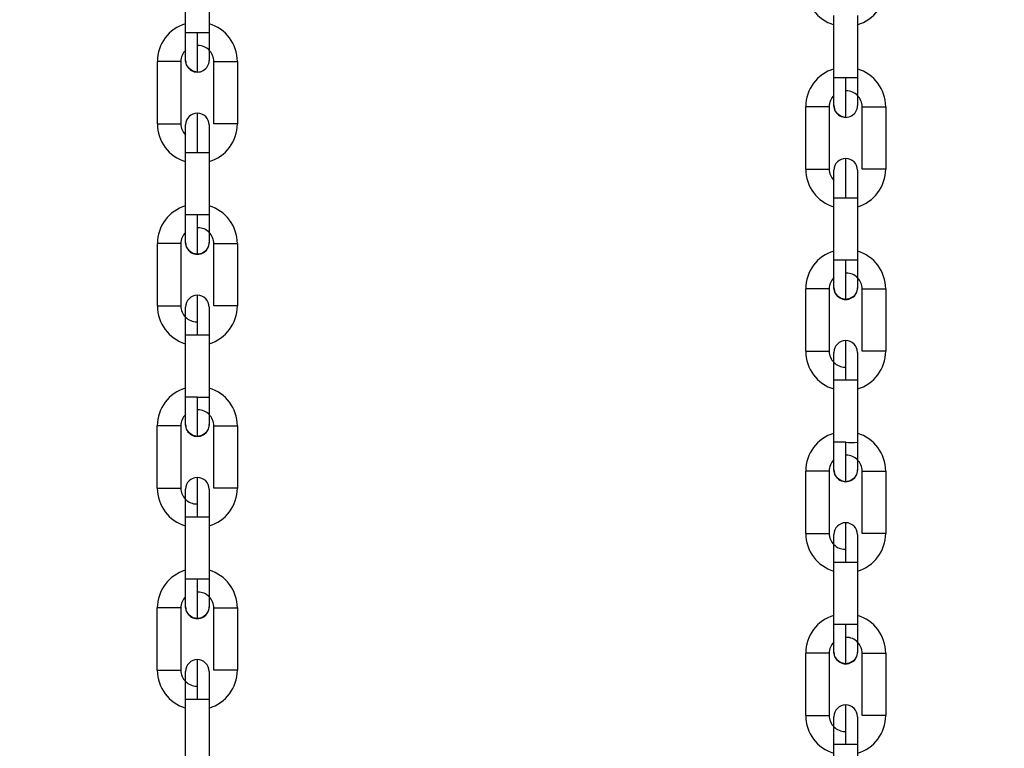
# Model space of a CAD drawing. Header units: inches. Extents: x 170 to 288, y 234 to 248.
# Tile 310 of 480: x 235.339 to 235.558, y 241.553 to 241.716. Entities that reach past the tile are written whole.
import ezdxf

# ---------------------------------------------------------------- set-up
doc = ezdxf.new("R2010")
doc.units = ezdxf.units.IN
doc.header["$LTSCALE"] = 0.25
doc.header["$MEASUREMENT"] = 0
doc.layers.add('ANNOTATIONS', color=1, linetype='Continuous')
doc.layers.add('STANDARD Z GUIDE MOTOR LH', color=7, linetype='Continuous')
doc.styles.add('ARIAL', font='arial.ttf', dxfattribs={"height": 0.09375})
doc.dimstyles.new('STANDARD$0', dxfattribs={"dimtxt": 0.09375, "dimasz": 0.09375, "dimexe": 0.03125, "dimexo": 0.046875, "dimgap": 0.09, "dimtad": 0, "dimtih": 1, "dimtoh": 1, "dimdec": 4, "dimzin": 0, "dimdsep": 46, "dimtxsty": 'ARIAL', "dimcen": 0.09, "dimadec": 0, "dimazin": 0, "dimtfac": 1, "dimtdec": 4, "dimtofl": 0, "dimtmove": 0, "dimatfit": 1, "dimfxl": 1, "dimtolj": 1, "dimtzin": 0, "dimarcsym": 0})

# ---------------------------------------------------------------- blocks, each defined once
blk = doc.blocks.new('*D42')
at = {"layer": 'ANNOTATIONS', "color": 0, "lineweight": -2, "transparency": 16777216}
for p, q in [((234.7269041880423, 244.1437778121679), (236.4418407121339, 244.1437778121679)), ((236.4105907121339, 244.0500278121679), (236.4105907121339, 242.2801168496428)), ((236.4105907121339, 240.2331944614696), (236.4105907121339, 242.0031054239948)), ((235.1331541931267, 240.1394444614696), (236.4418407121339, 240.1394444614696))]:
    blk.add_line(p, q, dxfattribs=at)
at = {"layer": 'ANNOTATIONS', "color": 0, "transparency": 16777216}
for points in [[(236.3949657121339, 244.0500278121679), (236.4262157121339, 244.0500278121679), (236.4105907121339, 244.1437778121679)], [(236.3949657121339, 240.2331944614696), (236.4262157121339, 240.2331944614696), (236.4105907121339, 240.1394444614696)]]:
    blk.add_solid(points, dxfattribs=at)
at = {"layer": 'defpoints', "color": 0, "transparency": 16777216}
for p in [(234.6800291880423, 244.1437778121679), (236.4105907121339, 244.1437778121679), (235.0862791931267, 240.1394444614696)]:
    blk.add_point(p, dxfattribs=at)
at = {"layer": 'ANNOTATIONS', "color": 0, "transparency": 16777216, "insert": (236.4105907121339, 242.1416111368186), "char_height": 0.09375, "attachment_point": 5, "style": 'ARIAL'}
blk.add_mtext('\\A1;OPENING HEIGHT', dxfattribs=at)

msp = doc.modelspace()

# ---------------------------------------------------------------- linework, layer by layer
at = {"layer": 'STANDARD Z GUIDE MOTOR LH'}
for p, q in [((235.375776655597, 241.7127843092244), (235.3757769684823, 241.7266950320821)), ((235.3810262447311, 241.7266950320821), (235.3810260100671, 241.7127843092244)), ((235.520368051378, 241.7026773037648), (235.5203683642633, 241.7165880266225)), ((235.5256176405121, 241.7165880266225), (235.5256174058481, 241.7026773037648)), ((235.3810260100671, 241.7127843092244), (235.375776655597, 241.7127843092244)), ((235.369477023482, 241.6924536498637), (235.3694773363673, 241.7063643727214)), ((235.3747266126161, 241.7063643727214), (235.3694773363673, 241.7063643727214)), ((235.3747266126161, 241.7063643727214), (235.3747263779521, 241.6924534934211)), ((235.3820754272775, 241.6924534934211), (235.3820757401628, 241.7063642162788)), ((235.3873250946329, 241.7063640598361), (235.3873247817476, 241.6924533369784)), ((235.5256174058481, 241.7026773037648), (235.520368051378, 241.7026773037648)), ((235.514068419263, 241.6823466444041), (235.5140687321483, 241.6962573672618)), ((235.5193180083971, 241.6962573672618), (235.5140687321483, 241.6962573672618)), ((235.5193180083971, 241.6962573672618), (235.5193177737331, 241.6823464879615)), ((235.5266668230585, 241.6823464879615), (235.5266671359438, 241.6962572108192)), ((235.5319164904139, 241.6962570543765), (235.5319161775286, 241.6823463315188)), ((235.3757757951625, 241.6721229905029), (235.3757761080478, 241.6860337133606)), ((235.3757761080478, 241.6860337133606), (235.3794051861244, 241.6860337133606)), ((235.3810254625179, 241.686033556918), (235.3810251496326, 241.6721228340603)), ((235.5203671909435, 241.6620159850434), (235.5203675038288, 241.6759267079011)), ((235.5203675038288, 241.6759267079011), (235.5239965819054, 241.6759267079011)), ((235.5256168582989, 241.6759265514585), (235.5256165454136, 241.6620158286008)), ((235.3784005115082, 241.6721229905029), (235.3757757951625, 241.6721229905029)), ((235.3694761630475, 241.6517923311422), (235.3694764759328, 241.6657030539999)), ((235.3747258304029, 241.6657028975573), (235.3747255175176, 241.6517921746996)), ((235.3820746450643, 241.651792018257), (235.3820748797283, 241.6657027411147)), ((235.3873242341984, 241.665702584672), (235.3873239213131, 241.6517918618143)), ((235.5229919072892, 241.6620159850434), (235.5203671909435, 241.6620159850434)), ((235.5140675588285, 241.6416853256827), (235.5140678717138, 241.6555960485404)), ((235.5193172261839, 241.6555958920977), (235.5193169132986, 241.64168516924)), ((235.5266660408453, 241.6416850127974), (235.5266662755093, 241.6555957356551)), ((235.5319156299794, 241.6555955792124), (235.5319153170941, 241.6416848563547)), ((235.3757750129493, 241.6314615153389), (235.3757752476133, 241.6453722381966)), ((235.3757752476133, 241.6453722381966), (235.3810246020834, 241.6453722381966)), ((235.3810246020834, 241.6453722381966), (235.3810243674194, 241.6314613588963)), ((235.5203664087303, 241.6213545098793), (235.5203666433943, 241.635265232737)), ((235.5203666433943, 241.635265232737), (235.5256159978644, 241.635265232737)), ((235.5256159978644, 241.635265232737), (235.5256157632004, 241.6213543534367)), ((235.3783996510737, 241.6314615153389), (235.3757750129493, 241.6314615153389)), ((235.3694753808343, 241.6111308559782), (235.3694756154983, 241.6250415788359)), ((235.3747249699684, 241.6250415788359), (235.3694756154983, 241.6250415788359)), ((235.3747249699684, 241.6250415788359), (235.3747247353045, 241.6111306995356)), ((235.3820737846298, 241.6111305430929), (235.3820740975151, 241.6250414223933)), ((235.3873233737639, 241.6250412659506), (235.3873231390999, 241.6111305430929)), ((235.5229910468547, 241.6213545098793), (235.5203664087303, 241.6213545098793)), ((235.5140667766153, 241.6010238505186), (235.5140670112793, 241.6149345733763)), ((235.5193163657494, 241.6149345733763), (235.5140670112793, 241.6149345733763)), ((235.5193163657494, 241.6149345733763), (235.5193161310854, 241.601023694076)), ((235.5266651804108, 241.6010235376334), (235.5266654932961, 241.6149344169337)), ((235.5319147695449, 241.6149342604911), (235.5319145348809, 241.6010235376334)), ((235.3873231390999, 241.6111305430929), (235.3820737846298, 241.6111305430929)), ((235.3757741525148, 241.5908000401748), (235.3757744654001, 241.6047109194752)), ((235.3757744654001, 241.6047109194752), (235.3783991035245, 241.6047109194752)), ((235.3810238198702, 241.6047107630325), (235.3810235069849, 241.5908000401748)), ((235.5319145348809, 241.6010235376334), (235.5266651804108, 241.6010235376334)), ((235.5203655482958, 241.5806930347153), (235.5203658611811, 241.5946039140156)), ((235.5203658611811, 241.5946039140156), (235.5229904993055, 241.5946039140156)), ((235.5256152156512, 241.594603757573), (235.5256149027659, 241.5806930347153)), ((235.3694745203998, 241.5704693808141), (235.3694748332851, 241.5843802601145)), ((235.3747241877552, 241.5843801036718), (235.3747238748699, 241.5704693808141)), ((235.3820729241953, 241.5704692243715), (235.3820732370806, 241.5843799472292)), ((235.3873225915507, 241.5843797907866), (235.3873222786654, 241.5704690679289)), ((235.5140659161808, 241.5603623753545), (235.5140662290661, 241.5742732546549)), ((235.5193155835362, 241.5742730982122), (235.5193152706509, 241.5603623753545)), ((235.5266643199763, 241.5603622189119), (235.5266646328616, 241.5742729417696)), ((235.5319139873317, 241.574272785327), (235.5319136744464, 241.5603620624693)), ((235.3694745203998, 241.5704693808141), (235.3747238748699, 241.5704693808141)), ((235.3757732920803, 241.5501387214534), (235.3757736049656, 241.5640494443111)), ((235.3757736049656, 241.5640494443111), (235.380823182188, 241.5640494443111)), ((235.3810229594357, 241.5640492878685), (235.3810226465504, 241.5501385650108)), ((235.5140659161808, 241.5603623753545), (235.5193152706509, 241.5603623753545)), ((235.5203646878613, 241.5400317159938), (235.5203650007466, 241.5539424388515)), ((235.5203650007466, 241.5539424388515), (235.525414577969, 241.5539424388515)), ((235.5256143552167, 241.5539422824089), (235.5256140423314, 241.5400315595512))]:
    msp.add_line(p, q, dxfattribs=at)
at = {"layer": 'STANDARD Z GUIDE MOTOR LH', "flags": 128}
for points in [[(235.3757764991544, 241.7066162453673), (235.3757764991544, 241.7070858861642), (235.3757765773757, 241.7076558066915), (235.3757765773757, 241.7104239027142), (235.375776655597, 241.7115811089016), (235.375776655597, 241.7127843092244)], [(235.3784011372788, 241.7039916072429), (235.3784011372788, 241.7054734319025), (235.3784012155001, 241.7065669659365), (235.3784012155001, 241.7094195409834), (235.3784012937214, 241.7110689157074), (235.3784012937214, 241.7127843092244)], [(235.3810260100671, 241.7127843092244), (235.3810259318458, 241.711580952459), (235.3810259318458, 241.7084228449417), (235.3810258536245, 241.7076556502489), (235.3810258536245, 241.7066160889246)], [(235.3784011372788, 241.7039916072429), (235.3773966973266, 241.7041913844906), (235.3765452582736, 241.7047603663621), (235.3759762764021, 241.7056118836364), (235.3757764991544, 241.7066162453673)], [(235.3820757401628, 241.7063642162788), (235.3857048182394, 241.7063642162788), (235.3865563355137, 241.7063640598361), (235.3873250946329, 241.7063640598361)], [(235.5203678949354, 241.6965092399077), (235.5203678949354, 241.6969788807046), (235.5203679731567, 241.6975488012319), (235.5203679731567, 241.7003168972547), (235.520368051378, 241.7014741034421), (235.520368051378, 241.7026773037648)], [(235.5229925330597, 241.6938846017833), (235.5229925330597, 241.6953664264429), (235.5229926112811, 241.696459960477), (235.5229926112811, 241.6993125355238), (235.5229926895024, 241.7009619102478), (235.5229926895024, 241.7026773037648)], [(235.5256174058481, 241.7026773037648), (235.5256173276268, 241.7014739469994), (235.5256173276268, 241.6983158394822), (235.5256172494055, 241.6975486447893), (235.5256172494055, 241.6965090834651)], [(235.5229925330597, 241.6938846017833), (235.5219880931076, 241.694084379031), (235.5211366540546, 241.6946533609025), (235.5205676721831, 241.6955048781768), (235.5203678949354, 241.6965092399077)], [(235.5266671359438, 241.6962572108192), (235.5302962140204, 241.6962572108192), (235.5311477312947, 241.6962570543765), (235.5319164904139, 241.6962570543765)], [(235.3784007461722, 241.6860337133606), (235.3784008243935, 241.6877491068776), (235.3784008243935, 241.6893984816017), (235.3784009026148, 241.6909186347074), (235.3784009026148, 241.6941569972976), (235.3784009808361, 241.6946573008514), (235.3784009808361, 241.6948262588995)], [(235.369477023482, 241.6924536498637), (235.3745266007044, 241.6924536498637), (235.3747263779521, 241.6924534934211)], [(235.3757761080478, 241.6860337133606), (235.3757761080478, 241.6872370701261), (235.3757761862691, 241.6883941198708), (235.3757761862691, 241.6920830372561)], [(235.3757761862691, 241.6920830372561), (235.3757762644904, 241.6922016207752)], [(235.3810255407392, 241.6922014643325), (235.3810255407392, 241.6894601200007)], [(235.3873247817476, 241.6924533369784), (235.3847001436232, 241.6924533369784), (235.383695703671, 241.6924534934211), (235.3820754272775, 241.6924534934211)], [(235.3810255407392, 241.6894602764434), (235.3810254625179, 241.6883939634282)], [(235.3810254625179, 241.6883938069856), (235.3810254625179, 241.6860334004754)], [(235.3794051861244, 241.6860337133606), (235.3802567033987, 241.686033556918), (235.3810254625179, 241.686033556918)], [(235.5229921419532, 241.6759267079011), (235.5229922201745, 241.677642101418), (235.5229922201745, 241.6792914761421), (235.5229922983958, 241.6808116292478), (235.5229922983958, 241.684049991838), (235.5229923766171, 241.6845502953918), (235.5229923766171, 241.6847192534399)], [(235.514068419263, 241.6823466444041), (235.5191179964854, 241.6823466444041), (235.5193177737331, 241.6823464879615)], [(235.5203675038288, 241.6759267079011), (235.5203675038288, 241.6771300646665), (235.5203675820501, 241.6782871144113), (235.5203675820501, 241.6819760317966)], [(235.5203675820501, 241.6819760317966), (235.5203676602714, 241.6820946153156)], [(235.5256169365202, 241.6820944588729), (235.5256169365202, 241.6793532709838), (235.5256168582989, 241.6782869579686)], [(235.5319161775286, 241.6823463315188), (235.5292915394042, 241.6823463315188), (235.528287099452, 241.6823464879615), (235.5266668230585, 241.6823464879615)], [(235.5256168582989, 241.678286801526), (235.5256168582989, 241.6759263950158)], [(235.5239965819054, 241.6759267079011), (235.5248480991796, 241.6759265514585), (235.5256168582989, 241.6759265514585)], [(235.3757757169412, 241.6659549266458), (235.3757757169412, 241.668696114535), (235.3757757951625, 241.6697625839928), (235.3757757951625, 241.6721229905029)], [(235.3784002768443, 241.6633301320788), (235.3784002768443, 241.663499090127), (235.3784003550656, 241.6639995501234), (235.3784003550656, 241.6672379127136), (235.3784004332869, 241.6687580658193), (235.3784004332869, 241.670407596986), (235.3784005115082, 241.6721229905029)], [(235.3810251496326, 241.6721228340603), (235.3794048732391, 241.6721228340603), (235.3784005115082, 241.6721229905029)], [(235.3810251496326, 241.6721228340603), (235.3810251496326, 241.6697624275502), (235.3810250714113, 241.668696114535), (235.3810250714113, 241.6659547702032)], [(235.3747258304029, 241.6657028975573), (235.3739570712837, 241.6657028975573), (235.3731055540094, 241.6657030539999), (235.3694764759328, 241.6657030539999)], [(235.3784002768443, 241.6633301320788), (235.3773959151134, 241.6635299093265), (235.3765443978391, 241.664098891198), (235.3759754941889, 241.6649504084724), (235.3757757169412, 241.6659549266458)], [(235.3810250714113, 241.6659547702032), (235.3808252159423, 241.6649504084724), (235.3802562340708, 241.664098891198), (235.3794047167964, 241.6635299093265), (235.3784002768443, 241.6633301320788)], [(235.3820748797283, 241.6657027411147), (235.3871244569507, 241.6657027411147), (235.3873242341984, 241.665702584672)], [(235.5203671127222, 241.6558479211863), (235.5203671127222, 241.6585891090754), (235.5203671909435, 241.6596555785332), (235.5203671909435, 241.6620159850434)], [(235.5229916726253, 241.6532231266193), (235.5229916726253, 241.6533920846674), (235.5229917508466, 241.6538925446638), (235.5229917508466, 241.657130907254), (235.5229918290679, 241.6586510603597), (235.5229918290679, 241.6603005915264), (235.5229919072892, 241.6620159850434)], [(235.5256165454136, 241.6620158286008), (235.5239962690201, 241.6620158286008), (235.5229919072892, 241.6620159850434)], [(235.5256165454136, 241.6620158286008), (235.5256165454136, 241.6596554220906), (235.5256164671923, 241.6585891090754), (235.5256164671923, 241.6558477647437)], [(235.378399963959, 241.6453722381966), (235.378399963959, 241.6470876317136), (235.3784000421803, 241.6487370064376), (235.3784000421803, 241.6515895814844), (235.3784001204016, 241.6526829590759), (235.3784001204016, 241.6541647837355)], [(235.5193172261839, 241.6555958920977), (235.5185484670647, 241.6555958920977), (235.5176969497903, 241.6555960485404), (235.5140678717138, 241.6555960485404)], [(235.5229916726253, 241.6532231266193), (235.5219873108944, 241.653422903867), (235.5211357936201, 241.6539918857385), (235.5205668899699, 241.6548434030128), (235.5203671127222, 241.6558479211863)], [(235.5256164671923, 241.6558477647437), (235.5254166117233, 241.6548434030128), (235.5248476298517, 241.6539918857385), (235.5239961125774, 241.653422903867), (235.5229916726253, 241.6532231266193)], [(235.5266662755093, 241.6555957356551), (235.5317158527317, 241.6555957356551), (235.5319156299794, 241.6555955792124)], [(235.3694761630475, 241.6517923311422), (235.371096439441, 241.6517923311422), (235.3721008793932, 241.6517921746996), (235.3747255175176, 241.6517921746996)], [(235.3757753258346, 241.6497337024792), (235.3757754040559, 241.6505007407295), (235.3757754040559, 241.6515401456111)], [(235.3757753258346, 241.6465754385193), (235.3757753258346, 241.6497335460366)], [(235.3810246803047, 241.6505005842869), (235.3810246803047, 241.6477324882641), (235.3810246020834, 241.6465754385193), (235.3810246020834, 241.6453722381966)], [(235.381024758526, 241.6510705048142), (235.3810246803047, 241.6505005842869)], [(235.381024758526, 241.6515399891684), (235.381024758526, 241.6510705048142)], [(235.3873239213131, 241.6517918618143), (235.3871241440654, 241.6517918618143), (235.3865552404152, 241.651792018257), (235.3820746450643, 241.651792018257)], [(235.3757752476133, 241.6453722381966), (235.3757753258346, 241.646575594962)], [(235.52299135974, 241.635265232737), (235.52299135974, 241.636980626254), (235.5229914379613, 241.638630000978), (235.5229914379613, 241.6414825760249), (235.5229915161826, 241.6425759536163), (235.5229915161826, 241.6440577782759)], [(235.5140675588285, 241.6416853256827), (235.515687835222, 241.6416853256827), (235.5166922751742, 241.64168516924), (235.5193169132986, 241.64168516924)], [(235.5203667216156, 241.6396266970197), (235.5203667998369, 241.6403937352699), (235.5203667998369, 241.6414331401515)], [(235.525616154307, 241.6409634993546), (235.5256160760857, 241.6403935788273)], [(235.525616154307, 241.6414329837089), (235.525616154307, 241.6409634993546)], [(235.5319153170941, 241.6416848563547), (235.5317155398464, 241.6416848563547), (235.5311466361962, 241.6416850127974), (235.5266660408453, 241.6416850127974)], [(235.5203667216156, 241.6364684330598), (235.5203667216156, 241.6396265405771)], [(235.5256160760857, 241.6403935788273), (235.5256160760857, 241.6376253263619)], [(235.5203666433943, 241.635265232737), (235.5203667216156, 241.6364685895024)], [(235.5256160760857, 241.6376254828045), (235.5256159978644, 241.6364684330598), (235.5256159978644, 241.635265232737)], [(235.3757748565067, 241.6252934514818), (235.3757748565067, 241.626333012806), (235.375774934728, 241.6271000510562), (235.375774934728, 241.6302581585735), (235.3757750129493, 241.6314615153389)], [(235.3783994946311, 241.6226686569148), (235.3783994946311, 241.6252441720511), (235.3783995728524, 241.6265765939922), (235.3783995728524, 241.6280967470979), (235.3783996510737, 241.6297461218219), (235.3783996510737, 241.6314615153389)], [(235.3810243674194, 241.6314613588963), (235.3810242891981, 241.6302581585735), (235.3810242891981, 241.6280346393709), (235.3810242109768, 241.6270998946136), (235.3810242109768, 241.6252932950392)], [(235.3783994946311, 241.6226686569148), (235.3773950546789, 241.6228685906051), (235.3765435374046, 241.6234375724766), (235.3759746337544, 241.624289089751), (235.3757748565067, 241.6252934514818)], [(235.3810242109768, 241.6252932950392), (235.3808243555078, 241.6242889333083), (235.3802554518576, 241.623437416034), (235.3794039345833, 241.6228684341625), (235.3783994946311, 241.6226686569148)], [(235.3820740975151, 241.6250414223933), (235.3836942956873, 241.6250414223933), (235.3846987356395, 241.6250412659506), (235.3873233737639, 241.6250412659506)], [(235.5203662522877, 241.6151864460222), (235.5203662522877, 241.6162260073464), (235.520366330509, 241.6169930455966), (235.520366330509, 241.620151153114), (235.5203664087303, 241.6213545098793)], [(235.5229908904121, 241.6125616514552), (235.5229908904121, 241.6151371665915), (235.5229909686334, 241.6164695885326), (235.5229909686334, 241.6179897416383), (235.5229910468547, 241.6196391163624), (235.5229910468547, 241.6213545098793)], [(235.5256157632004, 241.6213543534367), (235.5256156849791, 241.620151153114), (235.5256156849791, 241.6179276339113), (235.5256156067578, 241.616992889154), (235.5256156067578, 241.6151862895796)], [(235.5229908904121, 241.6125616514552), (235.5219864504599, 241.6127615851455), (235.5211349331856, 241.613330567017), (235.5205660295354, 241.6141820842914), (235.5203662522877, 241.6151864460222)], [(235.5256156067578, 241.6151862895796), (235.5254157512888, 241.6141819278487), (235.5248468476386, 241.6133304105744), (235.5239953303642, 241.6127614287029), (235.5229908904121, 241.6125616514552)], [(235.5266654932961, 241.6149344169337), (235.5282856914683, 241.6149344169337), (235.5292901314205, 241.6149342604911), (235.5319147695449, 241.6149342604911)], [(235.3783991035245, 241.6047109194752), (235.3783991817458, 241.6064261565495), (235.3783991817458, 241.609595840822), (235.3783992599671, 241.6109281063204), (235.3783992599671, 241.6135033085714)], [(235.3694753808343, 241.6111308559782), (235.3739559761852, 241.6111308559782), (235.3745248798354, 241.6111306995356), (235.3747247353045, 241.6111306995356)], [(235.3757745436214, 241.6081374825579), (235.3757745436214, 241.6108788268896)], [(235.3810238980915, 241.610878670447), (235.3810238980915, 241.6090720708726), (235.3810238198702, 241.6081373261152), (235.3810238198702, 241.6047106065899)], [(235.3757744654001, 241.6047109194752), (235.3757744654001, 241.6070711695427), (235.3757745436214, 241.6081376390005)], [(235.3783991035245, 241.6047109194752), (235.3794035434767, 241.6047107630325), (235.3810238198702, 241.6047107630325)], [(235.5229904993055, 241.5946039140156), (235.5229905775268, 241.5963191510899), (235.5229905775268, 241.5994888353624), (235.5229906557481, 241.6008211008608), (235.5229906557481, 241.6033963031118)], [(235.5140667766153, 241.6010238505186), (235.5185473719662, 241.6010238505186), (235.5191162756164, 241.601023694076), (235.5193161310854, 241.601023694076)], [(235.5203659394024, 241.5980304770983), (235.5203659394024, 241.6007718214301)], [(235.5256152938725, 241.6007716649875), (235.5256152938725, 241.598965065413), (235.5256152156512, 241.5980303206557), (235.5256152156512, 241.5946036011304)], [(235.5203658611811, 241.5946039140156), (235.5203658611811, 241.5969641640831), (235.5203659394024, 241.598030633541)], [(235.5229904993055, 241.5946039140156), (235.5239949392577, 241.594603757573), (235.5256152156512, 241.594603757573)], [(235.3757739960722, 241.5846319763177), (235.3757739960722, 241.5847505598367), (235.3757740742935, 241.5851016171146), (235.3757740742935, 241.5884397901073), (235.3757741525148, 241.5895968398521), (235.3757741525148, 241.5908000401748)], [(235.3810235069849, 241.5908000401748), (235.3773944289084, 241.5908000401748), (235.376542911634, 241.5908001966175), (235.3759739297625, 241.5908001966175), (235.3757741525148, 241.5908000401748)], [(235.3783986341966, 241.5820073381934), (235.3783986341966, 241.5826765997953), (235.3783987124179, 241.583489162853), (235.3783987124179, 241.5859151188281), (235.3783987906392, 241.5874352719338), (235.3783987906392, 241.5908000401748)], [(235.3810235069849, 241.5908000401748), (235.3810235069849, 241.5895966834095), (235.3810234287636, 241.5884396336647), (235.3810234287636, 241.585671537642), (235.3810233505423, 241.585101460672), (235.3810233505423, 241.5846319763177)], [(235.3747241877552, 241.5843801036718), (235.3731039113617, 241.5843801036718), (235.3720994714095, 241.5843802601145), (235.3694748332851, 241.5843802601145)], [(235.3783986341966, 241.5820073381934), (235.3773942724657, 241.5822071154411), (235.3765427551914, 241.5827760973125), (235.3759737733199, 241.5836276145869), (235.3757739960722, 241.5846319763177)], [(235.3810233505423, 241.5846319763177), (235.3808235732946, 241.5836274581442), (235.3802545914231, 241.5827760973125), (235.3794030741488, 241.5822071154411), (235.3783986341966, 241.5820073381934)], [(235.3820732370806, 241.5843799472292), (235.3865538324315, 241.5843799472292), (235.387122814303, 241.5843797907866), (235.3873225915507, 241.5843797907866)], [(235.5203653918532, 241.5745249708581), (235.5203653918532, 241.5746435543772), (235.5203654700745, 241.574994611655), (235.5203654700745, 241.5783327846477), (235.5203655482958, 241.5794898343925), (235.5203655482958, 241.5806930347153)], [(235.5256149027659, 241.5806930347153), (235.5219858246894, 241.5806930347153), (235.521134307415, 241.5806931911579), (235.5205653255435, 241.5806931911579), (235.5203655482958, 241.5806930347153)], [(235.5229900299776, 241.5719003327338), (235.5229900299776, 241.5725695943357), (235.5229901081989, 241.5733821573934), (235.5229901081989, 241.5758081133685), (235.5229901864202, 241.5773282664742), (235.5229901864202, 241.5806930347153)], [(235.5256149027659, 241.5806930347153), (235.5256149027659, 241.5794896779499), (235.5256148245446, 241.5783326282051), (235.5256148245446, 241.5755645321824), (235.5256147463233, 241.5749944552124), (235.5256147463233, 241.5745249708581)], [(235.37839824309, 241.5640494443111), (235.3783983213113, 241.5657648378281), (235.3783983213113, 241.5674142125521), (235.3783983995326, 241.5689343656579), (235.3783983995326, 241.5713601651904), (235.3783984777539, 241.5721727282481), (235.3783984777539, 241.57284198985)], [(235.5193155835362, 241.5742730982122), (235.5176953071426, 241.5742730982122), (235.5166908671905, 241.5742732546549), (235.5140662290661, 241.5742732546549)], [(235.5229900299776, 241.5719003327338), (235.5219856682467, 241.5721001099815), (235.5211341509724, 241.572669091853), (235.5205651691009, 241.5735206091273), (235.5203653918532, 241.5745249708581)], [(235.5256147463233, 241.5745249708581), (235.5254149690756, 241.5735204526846), (235.5248459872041, 241.572669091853), (235.5239944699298, 241.5721001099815), (235.5229900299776, 241.5719003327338)], [(235.5266646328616, 241.5742729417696), (235.5311452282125, 241.5742729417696), (235.531714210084, 241.574272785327), (235.5319139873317, 241.574272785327)], [(235.3757736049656, 241.5640492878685), (235.3757736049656, 241.5652526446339), (235.3757736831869, 241.5664096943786), (235.3757736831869, 241.5691777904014), (235.3757737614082, 241.5697478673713), (235.3757737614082, 241.5702173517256)], [(235.3810231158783, 241.570217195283), (235.3810231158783, 241.5700987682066), (235.381023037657, 241.5697477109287), (235.381023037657, 241.5664096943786)], [(235.3873222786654, 241.5704690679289), (235.3857020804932, 241.5704690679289), (235.384697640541, 241.5704692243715), (235.3820729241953, 241.5704692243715)], [(235.381023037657, 241.566409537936), (235.3810229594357, 241.5652524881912)], [(235.380823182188, 241.5640494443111), (235.3810229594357, 241.5640492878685)], [(235.3810229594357, 241.5652526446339), (235.3810229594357, 241.5640492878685)], [(235.522989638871, 241.5539424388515), (235.5229897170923, 241.5556578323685), (235.5229897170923, 241.5573072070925), (235.5229897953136, 241.5588273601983), (235.5229897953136, 241.5612531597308), (235.5229898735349, 241.5620657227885), (235.5229898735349, 241.5627349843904)], [(235.5203650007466, 241.5539422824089), (235.5203650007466, 241.5551456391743), (235.5203650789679, 241.5563026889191), (235.5203650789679, 241.5590707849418), (235.5203651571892, 241.5596408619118), (235.5203651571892, 241.560110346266)], [(235.525614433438, 241.5596407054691), (235.525614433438, 241.5563025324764), (235.5256143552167, 241.5551454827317)], [(235.5256145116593, 241.5601101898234), (235.5256145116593, 241.559991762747), (235.525614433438, 241.5596407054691)], [(235.5319136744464, 241.5603620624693), (235.5302934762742, 241.5603620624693), (235.529289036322, 241.5603622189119), (235.5266643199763, 241.5603622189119)], [(235.525414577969, 241.5539424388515), (235.5256143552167, 241.5539422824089)], [(235.5256143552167, 241.5551456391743), (235.5256143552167, 241.5539422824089)]]:
    msp.add_lwpolyline(points, dxfattribs=at)
at = {"layer": 'STANDARD Z GUIDE MOTOR LH'}
for centre, radius, start, end in [((235.5228618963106, 241.7230079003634), 0.008792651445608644, 179.9988299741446, 253.5247191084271), ((235.5231243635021, 241.7230078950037), 0.008792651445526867, 286.4729408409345, 359.9988299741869), ((235.3782699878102, 241.7063641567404), 0.00879265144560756, 106.4727034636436, 179.9985925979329), ((235.3785324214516, 241.70636424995), 0.008792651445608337, 359.9988299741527, 73.52471910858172), ((235.3785324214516, 241.70636424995), 0.003543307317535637, 359.9988299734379, 89.99882997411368), ((235.37826995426, 241.7063642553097), 0.003543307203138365, 134.7237412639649, 179.998829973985), ((235.3784011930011, 241.7066162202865), 0.002624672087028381, 179.9988299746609, 359.9994094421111), ((235.5228613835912, 241.6962571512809), 0.00879265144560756, 106.4727034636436, 179.9985925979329), ((235.5231238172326, 241.6962572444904), 0.008792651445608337, 359.9988299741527, 73.52471910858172), ((235.522861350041, 241.6962572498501), 0.003543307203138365, 134.7237412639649, 179.998829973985), ((235.5231238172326, 241.6962572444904), 0.003543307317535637, 359.9988299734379, 89.99882997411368), ((235.5229925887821, 241.6965092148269), 0.002624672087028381, 179.9988299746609, 359.9994094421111), ((235.3784008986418, 241.6922015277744), 0.002624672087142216, 359.979854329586, 179.9798341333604), ((235.3782696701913, 241.6924534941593), 0.008792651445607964, 179.9988299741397, 253.5247191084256), ((235.3782696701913, 241.6924534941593), 0.003543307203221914, 179.9988299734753, 225.2742417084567), ((235.3785321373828, 241.6924534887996), 0.008792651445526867, 286.4729408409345, 359.9988299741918), ((235.5229922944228, 241.6820945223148), 0.002624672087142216, 359.979854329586, 179.9798341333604), ((235.5228610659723, 241.6823464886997), 0.008792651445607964, 179.9988299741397, 253.5247191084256), ((235.5228610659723, 241.6823464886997), 0.003543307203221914, 179.9988299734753, 225.2742417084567), ((235.5231235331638, 241.68234648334), 0.008792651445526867, 286.4729408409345, 359.9988299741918), ((235.3782691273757, 241.665702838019), 0.00879265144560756, 106.4727034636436, 179.9985925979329), ((235.3785315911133, 241.6657028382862), 0.008792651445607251, 359.9988299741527, 73.52471910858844), ((235.3782691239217, 241.6657028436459), 0.003543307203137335, 134.7237412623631, 179.9988299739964), ((235.3785315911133, 241.6657028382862), 0.003543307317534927, 359.9988299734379, 89.99882997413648), ((235.3784003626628, 241.6659548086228), 0.002624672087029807, 179.9988299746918, 359.9988364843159), ((235.5228605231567, 241.6555958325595), 0.00879265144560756, 106.4727034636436, 179.9985925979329), ((235.5231229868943, 241.6555958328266), 0.008792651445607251, 359.9988299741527, 73.52471910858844), ((235.5231229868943, 241.6555958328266), 0.003543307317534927, 359.9988299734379, 89.99882997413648), ((235.5228605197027, 241.6555958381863), 0.003543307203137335, 134.7237412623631, 179.9988299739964), ((235.3784000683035, 241.6515401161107), 0.002624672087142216, 359.979854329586, 179.9798341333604), ((235.5229917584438, 241.6558478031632), 0.002624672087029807, 179.9988299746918, 359.9988364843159), ((235.378268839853, 241.6517920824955), 0.008792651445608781, 179.9988299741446, 253.5247190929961), ((235.378268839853, 241.6517920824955), 0.003543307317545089, 179.9988299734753, 269.9988299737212), ((235.3785313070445, 241.6517920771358), 0.00879265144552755, 286.4729408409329, 359.9988299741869), ((235.5229914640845, 241.6414331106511), 0.002624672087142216, 359.979854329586, 179.9798341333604), ((235.5228602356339, 241.641685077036), 0.008792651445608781, 179.9988299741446, 253.5247190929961), ((235.5228602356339, 241.641685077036), 0.003543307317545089, 179.9988299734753, 269.9988299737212), ((235.5231227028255, 241.6416850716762), 0.00879265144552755, 286.4729408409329, 359.9988299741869), ((235.3782682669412, 241.625041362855), 0.00879265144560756, 106.4727034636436, 179.9985925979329), ((235.378530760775, 241.6250414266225), 0.00879265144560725, 359.9988299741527, 73.52471910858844), ((235.3797179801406, 241.7316381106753), 0.1001852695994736, 269.2460281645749, 270.7471417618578), ((235.378530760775, 241.6250414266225), 0.003543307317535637, 359.9988299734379, 89.99882997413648), ((235.3782682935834, 241.6250414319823), 0.003543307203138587, 134.7237412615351, 179.998829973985), ((235.3783995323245, 241.625293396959), 0.002624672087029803, 179.9988299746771, 359.9988364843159), ((235.5228596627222, 241.6149343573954), 0.00879265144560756, 106.4727034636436, 179.9985925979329), ((235.523122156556, 241.6149344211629), 0.00879265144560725, 359.9988299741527, 73.52471910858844), ((235.5243093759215, 241.7215311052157), 0.1001852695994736, 269.2460281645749, 270.7471417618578), ((235.5228596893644, 241.6149344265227), 0.003543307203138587, 134.7237412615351, 179.998829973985), ((235.523122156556, 241.6149344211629), 0.003543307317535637, 359.9988299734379, 89.99882997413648), ((235.5229909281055, 241.6151863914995), 0.002624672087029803, 179.9988299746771, 359.9988364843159), ((235.3783992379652, 241.610878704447), 0.002624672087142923, 359.9798543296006, 179.9798341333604), ((235.3782680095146, 241.6111306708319), 0.008792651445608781, 179.9988299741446, 253.5247190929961), ((235.3782680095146, 241.6111306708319), 0.003543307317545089, 179.9988299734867, 269.9988299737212), ((235.3785304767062, 241.6111306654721), 0.008792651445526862, 286.4729408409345, 359.9988299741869), ((235.5229906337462, 241.6007716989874), 0.002624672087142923, 359.9798543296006, 179.9798341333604), ((235.5228594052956, 241.6010236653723), 0.008792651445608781, 179.9988299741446, 253.5247190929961), ((235.5228594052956, 241.6010236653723), 0.003543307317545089, 179.9988299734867, 269.9988299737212), ((235.5231218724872, 241.6010236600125), 0.008792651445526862, 286.4729408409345, 359.9988299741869), ((235.378267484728, 241.5843800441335), 0.00879265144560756, 106.4727034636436, 179.9985925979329), ((235.3785299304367, 241.5843800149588), 0.00879265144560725, 359.9988299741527, 73.52471910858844), ((235.3782674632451, 241.5843800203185), 0.003543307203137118, 134.7240746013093, 179.998829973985), ((235.3785299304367, 241.5843800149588), 0.003543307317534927, 359.9988299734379, 89.99882997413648), ((235.3783987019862, 241.5846319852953), 0.002624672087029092, 179.9988299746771, 359.9988364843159), ((235.522858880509, 241.574273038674), 0.00879265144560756, 106.4727034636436, 179.9985925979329), ((235.5231213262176, 241.5742730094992), 0.00879265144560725, 359.9988299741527, 73.52471910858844), ((235.5231213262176, 241.5742730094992), 0.003543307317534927, 359.9988299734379, 89.99882997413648), ((235.5228588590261, 241.5742730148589), 0.003543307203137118, 134.7240746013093, 179.998829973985), ((235.3783984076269, 241.5702172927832), 0.002624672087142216, 359.979854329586, 179.9798341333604), ((235.5229900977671, 241.5745249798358), 0.002624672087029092, 179.9988299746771, 359.9988364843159), ((235.3782671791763, 241.5704692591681), 0.008792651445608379, 179.9988299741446, 253.5247190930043), ((235.3782671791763, 241.5704692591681), 0.003543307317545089, 179.9988299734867, 269.9988299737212), ((235.3785296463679, 241.5704692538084), 0.008792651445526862, 286.4729408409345, 359.9988299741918), ((235.5229898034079, 241.5601102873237), 0.002624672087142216, 359.979854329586, 179.9798341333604), ((235.5228585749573, 241.5603622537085), 0.008792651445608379, 179.9988299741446, 253.5247190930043), ((235.5228585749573, 241.5603622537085), 0.003543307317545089, 179.9988299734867, 269.9988299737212), ((235.5231210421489, 241.5603622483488), 0.008792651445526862, 286.4729408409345, 359.9988299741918)]:
    msp.add_arc(centre, radius, start, end, dxfattribs=at)

# ---------------------------------------------------------------- dimensions: what is measured, and where the dimension line sits
at = {"layer": 'ANNOTATIONS'}
dim = msp.add_linear_dim(base=(236.4105907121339, 244.1437778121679), p1=(235.0862791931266, 240.1394444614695), p2=(234.6800291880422, 244.1437778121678), angle=90, text='OPENING HEIGHT', dimstyle='STANDARD$0', dxfattribs=at)
dim.commit()
dim.dimension.update_dxf_attribs({"geometry": '*D42', "text_midpoint": (236.4105907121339, 242.1416111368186)})

doc.saveas('drawing.dxf')
